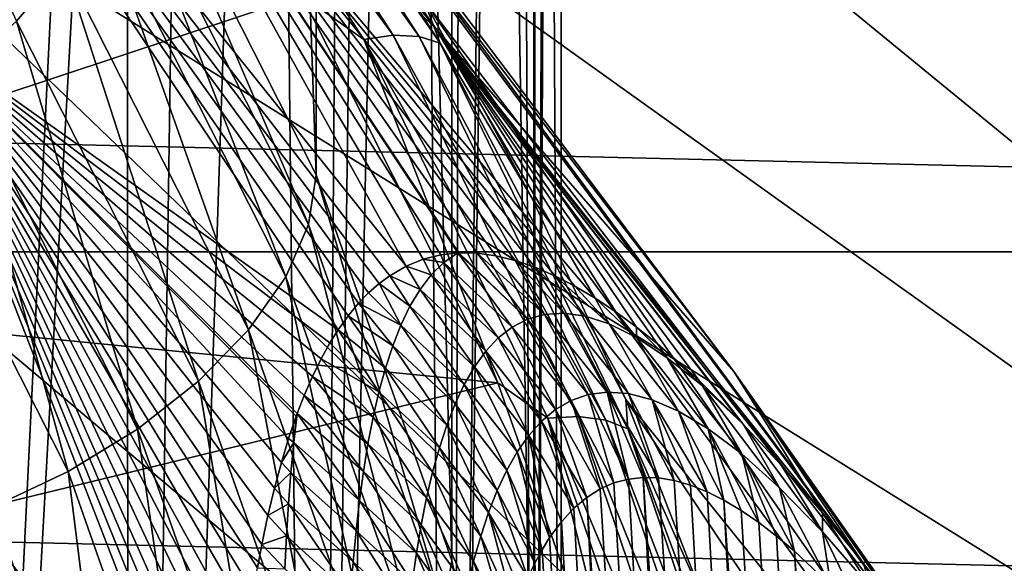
# Model space of a CAD drawing. Header units: metres. Extents: x -109 to 109, y -315 to 32.
# Tile 345 of 384: x 89.64 to 93.02, y -14.22 to -12.35. Entities that reach past the tile are written whole.
import ezdxf

# ---------------------------------------------------------------- set-up
doc = ezdxf.new("R2010")
doc.units = ezdxf.units.M
doc.layers.add('solid_K244242000C74_AAA', color=7, linetype='CONTINUOUS')

msp = doc.modelspace()

# ---------------------------------------------------------------- linework, layer by layer
at = {"layer": 'solid_K244242000C74_AAA'}
for points in [[(90.014534, -11.61105, 27.929096), (90.658249, -12.884069, 27.037718), (90.016083, 5.327985, 3.732027)], [(90.658249, -12.884069, 27.037718), (90.659073, 4.058663, 2.836875), (90.016083, 5.327985, 3.732027)], [(90.658249, -12.884069, 27.037718), (91.123917, -14.208123, 26.110605), (90.659073, 4.058663, 2.836875)], [(91.123917, -14.208123, 26.110605), (91.124214, 2.740883, 1.902633), (90.659073, 4.058663, 2.836875)], [(91.123917, -14.208123, 26.110605), (91.405685, -15.566562, 25.159416), (91.124214, 2.740883, 1.902633)], [(91.405685, -15.566562, 25.159416), (91.405716, 1.384174, 0.950722), (91.124214, 2.740883, 1.902633)], [(91.405685, -15.566562, 25.159416), (91.5, -16.942301, 24.196114), (91.405716, 1.384174, 0.950722)], [(91.5, -16.942301, 24.196114), (91.5, 0), (91.405716, 1.384174, 0.950722)], [(91.405685, -18.318039, 23.232811), (91.478989, -1.083042, 0.162993), (91.5, 0)], [(91.5, -16.942301, 24.196114), (91.405685, -18.318039, 23.232811), (91.5, 0)], [(91.405685, -18.318039, 23.232811), (91.416313, -2.157398, 0.322471), (91.478989, -1.083042, 0.162993)], [(91.405685, -18.318039, 23.232811), (91.341476, -2.964699, 0.442014), (91.416313, -2.157398, 0.322471)], [(91.123917, -19.676477, 22.281622), (91.312523, -3.22234, 0.480253), (91.341476, -2.964699, 0.442014)], [(91.405685, -18.318039, 23.232811), (91.123917, -19.676477, 22.281622), (91.341476, -2.964699, 0.442014)], [(91.123917, -19.676477, 22.281622), (91.168518, -4.27393, 0.636306), (91.312523, -3.22234, 0.480253)], [(91.123917, -19.676477, 22.281622), (90.985733, -5.306848, 0.789926), (91.168518, -4.27393, 0.636306)], [(90.658249, -21.000532, 21.354509), (90.855133, -5.92998, 0.883347), (90.985733, -5.306848, 0.789926)], [(91.123917, -19.676477, 22.281622), (90.658249, -21.000532, 21.354509), (90.985733, -5.306848, 0.789926)], [(90.658249, -21.000532, 21.354509), (90.765503, -6.319207, 0.941583), (90.855133, -5.92998, 0.883347)], [(90.658249, -21.000532, 21.354509), (90.509773, -7.304878, 1.088105), (90.765503, -6.319207, 0.941583)], [(103.646935, -13.995176, -78.325066), (91.661263, -7.014377, -73.288864), (91.25927, -7.824909, -73.288864)], [(103.646935, -13.995176, -78.325066), (104.85434, -11.351322, -78.325066), (91.661263, -7.014377, -73.288864)], [(90.014534, -22.273552, 20.463131), (90.22023, -8.262896, 1.230789), (90.509773, -7.304878, 1.088105)], [(90.658249, -21.000532, 21.354509), (90.014534, -22.273552, 20.463131), (90.509773, -7.304878, 1.088105)], [(103.646935, -13.995176, -78.325066), (91.25927, -7.824909, -73.288864), (90.813995, -8.612486, -73.288864)], [(90.014534, -22.273552, 20.463131), (90.010094, -8.882573, 1.32278), (90.22023, -8.262896, 1.230789)], [(102.193687, -16.512283, -78.325066), (90.813995, -8.612486, -73.288864), (90.326729, -9.374799, -73.288864)], [(102.193687, -16.512283, -78.325066), (103.646935, -13.995176, -78.325066), (90.813995, -8.612486, -73.288864)], [(89.200867, -23.479528, 19.618696), (89.899704, -9.187857, 1.368157), (90.010094, -8.882573, 1.32278)], [(90.014534, -22.273552, 20.463131), (89.200867, -23.479528, 19.618696), (90.010094, -8.882573, 1.32278)], [(89.200867, -23.479528, 19.618696), (89.550194, -10.079181, 1.501019), (89.899704, -9.187857, 1.368157)], [(91.068741, -12.381615, 37.657425), (89.108047, -9.782195, 31.500008), (88.524452, -9.216063, 31.896418)], [(89.913719, -11.289711, 38.421982), (91.068741, -12.381615, 37.657425), (88.524452, -9.216063, 31.896418)], [(102.193687, -16.512283, -78.325066), (90.326729, -9.374799, -73.288864), (89.798912, -10.109612, -73.288864)], [(91.068741, -12.381615, 37.657425), (89.651978, -10.374241, 31.085453), (89.108047, -9.782195, 31.500008)], [(100.507744, -18.879858, -78.325066), (89.798912, -10.109612, -73.288864), (89.232086, -10.814772, -73.288864)], [(100.507744, -18.879858, -78.325066), (102.193687, -16.512283, -78.325066), (89.798912, -10.109612, -73.288864)], [(90.967422, -13.197268, 43.175774), (89.913719, -11.289711, 38.421982), (88.637215, -10.292687, 39.120106)], [(90.910957, -13.230205, 43.573414), (90.967422, -13.197268, 43.175774), (88.637215, -10.292687, 39.120106)], [(90.87429, -13.257253, 43.847729), (90.910957, -13.230205, 43.573414), (88.637215, -10.292687, 39.120106)], [(90.838608, -13.288747, 44.129807), (90.87429, -13.257253, 43.847729), (88.637215, -10.292687, 39.120106)], [(90.80407, -13.324953, 44.419926), (90.838608, -13.288747, 44.129807), (88.637215, -10.292687, 39.120106)], [(90.76841, -13.368067, 44.735363), (90.80407, -13.324953, 44.419926), (88.637215, -10.292687, 39.120106)], [(90.733734, -13.41629, 45.059547), (90.76841, -13.368067, 44.735363), (88.637215, -10.292687, 39.120106)], [(89.243362, -12.356559, 45.812031), (90.733734, -13.41629, 45.059547), (88.637215, -10.292687, 39.120106)], [(92.091827, -13.558511, 36.833351), (90.154518, -10.990338, 30.654057), (89.651978, -10.374241, 31.085453)], [(91.068741, -12.381615, 37.657425), (92.091827, -13.558511, 36.833351), (89.651978, -10.374241, 31.085453)], [(100.507744, -18.879858, -78.325066), (89.232086, -10.814772, -73.288864), (88.627914, -11.488209, -73.288864)], [(89.62928, -12.355635, 28.669012), (89.793114, -12.163731, 28.532505), (88.992775, -10.977512, 29.363104)], [(92.973717, -14.809742, 35.95723), (90.614105, -11.628549, 30.207176), (90.154518, -10.990338, 30.654057)], [(92.091827, -13.558511, 36.833351), (92.973717, -14.809742, 35.95723), (90.154518, -10.990338, 30.654057)], [(90.116592, -11.158961, 30.220411), (90.922569, -12.404268, 29.348438), (90.021194, -11.182155, 30.153465)], [(90.021194, -11.182155, 30.153465), (90.821526, -12.418737, 29.2876), (90.609039, -12.268206, 29.375799)], [(90.922569, -12.404268, 29.348438), (90.821526, -12.418737, 29.2876), (90.021194, -11.182155, 30.153465)], [(90.200897, -11.155632, 30.30409), (91.011864, -12.408648, 29.42672), (90.116592, -11.158961, 30.220411)], [(91.011864, -12.408648, 29.42672), (90.922569, -12.404268, 29.348438), (90.116592, -11.158961, 30.220411)], [(91.084366, -12.43163, 29.518021), (91.011864, -12.408648, 29.42672), (90.200897, -11.155632, 30.30409)], [(90.269341, -11.172354, 30.399776), (91.084366, -12.43163, 29.518021), (90.200897, -11.155632, 30.30409)], [(90.269341, -11.172354, 30.399776), (91.029282, -12.286864, 29.74622), (91.084366, -12.43163, 29.518021)], [(91.616226, -13.307323, 40.052929), (91.068741, -12.381615, 37.657425), (89.913719, -11.289711, 38.421982)], [(91.546333, -13.265813, 40.300259), (91.616226, -13.307323, 40.052929), (89.913719, -11.289711, 38.421982)], [(91.47728, -13.230214, 40.561226), (91.546333, -13.265813, 40.300259), (89.913719, -11.289711, 38.421982)], [(91.408829, -13.200434, 40.835842), (91.47728, -13.230214, 40.561226), (89.913719, -11.289711, 38.421982)], [(91.341698, -13.177549, 41.124969), (91.408829, -13.200434, 40.835842), (89.913719, -11.289711, 38.421982)], [(91.275726, -13.161558, 41.428616), (91.341698, -13.177549, 41.124969), (89.913719, -11.289711, 38.421982)], [(91.210815, -13.152525, 41.746868), (91.275726, -13.161558, 41.428616), (89.913719, -11.289711, 38.421982)], [(91.147621, -13.151483, 42.080624), (91.210815, -13.152525, 41.746868), (89.913719, -11.289711, 38.421982)], [(91.145287, -13.151605, 42.093445), (91.147621, -13.151483, 42.080624), (89.913719, -11.289711, 38.421982)], [(91.085892, -13.158313, 42.429737), (91.145287, -13.151605, 42.093445), (89.913719, -11.289711, 38.421982)], [(91.02562, -13.173239, 42.79446), (91.085892, -13.158313, 42.429737), (89.913719, -11.289711, 38.421982)], [(90.967422, -13.197268, 43.175774), (91.02562, -13.173239, 42.79446), (89.913719, -11.289711, 38.421982)], [(98.604385, -21.076456, -78.325066), (88.627914, -11.488209, -73.288864), (87.988174, -12.127951, -73.288864)], [(98.604385, -21.076456, -78.325066), (100.507744, -18.879858, -78.325066), (88.627914, -11.488209, -73.288864)], [(89.989525, -11.783543, 28.154444), (90.63205, -13.054207, 27.264715), (90.014534, -11.61105, 27.929096)], [(90.63205, -13.054207, 27.264715), (90.658249, -12.884069, 27.037718), (90.014534, -11.61105, 27.929096)], [(92.973717, -14.809742, 35.95723), (91.029282, -12.286864, 29.74622), (90.614105, -11.628549, 30.207176)], [(47.117771, -11.762788, -83.82), (105.882225, -11.762788, -83.82), (105.289085, -13.147866, -83.82)], [(47.117771, -11.762788, -83.82), (105.289085, -13.147866, -83.82), (47.710915, -13.147866, -83.82)], [(89.914757, -11.970553, 28.358751), (90.553726, -13.234176, 27.473953), (89.989525, -11.783543, 28.154444)], [(90.553726, -13.234176, 27.473953), (90.63205, -13.054207, 27.264715), (89.989525, -11.783543, 28.154444)], [(89.793114, -12.163731, 28.532505), (90.426285, -13.415894, 27.655731), (89.914757, -11.970553, 28.358751)], [(90.426285, -13.415894, 27.655731), (90.553726, -13.234176, 27.473953), (89.914757, -11.970553, 28.358751)], [(96.500847, -23.082178, -78.325066), (87.988174, -12.127951, -73.288864), (87.314735, -12.73212, -73.288864)], [(96.500847, -23.082178, -78.325066), (98.604385, -21.076456, -78.325066), (87.988174, -12.127951, -73.288864)], [(89.62928, -12.355635, 28.669012), (90.254646, -13.592364, 27.803045), (89.793114, -12.163731, 28.532505)], [(90.254646, -13.592364, 27.803045), (90.426285, -13.415894, 27.655731), (89.793114, -12.163731, 28.532505)], [(90.609039, -12.268206, 29.375799), (87.670311, -13.242665, 28.693476), (86.943535, -12.211507, 29.415501)], [(90.609039, -12.268206, 29.375799), (91.281967, -13.598025, 28.444649), (87.670311, -13.242665, 28.693476)], [(90.821526, -12.418737, 29.2876), (91.281967, -13.598025, 28.444649), (90.609039, -12.268206, 29.375799)], [(93.706413, -16.123974, 35.036995), (91.398743, -12.963213, 29.272635), (91.029282, -12.286864, 29.74622)], [(91.084366, -12.43163, 29.518021), (91.029282, -12.286864, 29.74622), (91.398743, -12.963213, 29.272635)], [(92.973717, -14.809742, 35.95723), (93.706413, -16.123974, 35.036995), (91.029282, -12.286864, 29.74622)], [(89.0224, -14.413562, 52.635078), (90.35041, -15.210604, 52.060749), (89.243362, -12.356559, 45.812031)], [(90.705734, -13.460702, 45.336918), (90.733734, -13.41629, 45.059547), (89.243362, -12.356559, 45.812031)], [(90.675186, -13.515935, 45.659157), (90.705734, -13.460702, 45.336918), (89.243362, -12.356559, 45.812031)], [(90.645744, -13.576314, 45.98978), (90.675186, -13.515935, 45.659157), (89.243362, -12.356559, 45.812031)], [(90.617226, -13.641694, 46.328556), (90.645744, -13.576314, 45.98978), (89.243362, -12.356559, 45.812031)], [(90.593285, -13.703015, 46.630676), (90.617226, -13.641694, 46.328556), (89.243362, -12.356559, 45.812031)], [(90.589821, -13.71244, 46.675903), (90.593285, -13.703015, 46.630676), (89.243362, -12.356559, 45.812031)], [(90.563698, -13.78892, 47.032246), (90.589821, -13.71244, 46.675903), (89.243362, -12.356559, 45.812031)], [(90.538948, -13.871358, 47.397781), (90.563698, -13.78892, 47.032246), (89.243362, -12.356559, 45.812031)], [(90.515228, -13.959403, 47.771942), (90.538948, -13.871358, 47.397781), (89.243362, -12.356559, 45.812031)], [(90.492661, -14.05337, 48.155094), (90.515228, -13.959403, 47.771942), (89.243362, -12.356559, 45.812031)], [(90.471428, -14.153676, 48.547749), (90.492661, -14.05337, 48.155094), (89.243362, -12.356559, 45.812031)], [(90.456482, -14.233322, 48.848778), (90.471428, -14.153676, 48.547749), (89.243362, -12.356559, 45.812031)], [(90.442314, -14.31671, 49.155273), (90.456482, -14.233322, 48.848778), (89.243362, -12.356559, 45.812031)], [(90.428757, -14.403657, 49.4669), (90.442314, -14.31671, 49.155273), (89.243362, -12.356559, 45.812031)], [(90.415894, -14.494364, 49.783924), (90.428757, -14.403657, 49.4669), (89.243362, -12.356559, 45.812031)], [(90.403801, -14.589038, 50.106606), (90.415894, -14.494364, 49.783924), (89.243362, -12.356559, 45.812031)], [(90.392548, -14.687892, 50.435215), (90.403801, -14.589038, 50.106606), (89.243362, -12.356559, 45.812031)], [(90.382217, -14.791138, 50.770012), (90.392548, -14.687892, 50.435215), (89.243362, -12.356559, 45.812031)], [(90.372665, -14.898615, 51.110649), (90.382217, -14.791138, 50.770012), (89.243362, -12.356559, 45.812031)], [(90.364624, -14.999026, 51.422508), (90.372665, -14.898615, 51.110649), (89.243362, -12.356559, 45.812031)], [(90.357185, -15.102962, 51.739132), (90.364624, -14.999026, 51.422508), (89.243362, -12.356559, 45.812031)], [(90.35041, -15.210604, 52.060749), (90.357185, -15.102962, 51.739132), (89.243362, -12.356559, 45.812031)], [(89.42955, -12.538876, 28.76302), (90.045403, -13.756792, 27.910225), (89.62928, -12.355635, 28.669012)], [(90.045403, -13.756792, 27.910225), (90.254646, -13.592364, 27.803045), (89.62928, -12.355635, 28.669012)], [(90.922569, -12.404268, 29.348438), (91.559456, -13.713657, 28.431595), (90.821526, -12.418737, 29.2876)], [(91.652695, -13.726145, 28.504198), (91.559456, -13.713657, 28.431595), (90.922569, -12.404268, 29.348438)], [(91.011864, -12.408648, 29.42672), (91.652695, -13.726145, 28.504198), (90.922569, -12.404268, 29.348438)], [(92.396332, -14.044605, 38.135277), (92.091827, -13.558511, 36.833351), (91.068741, -12.381615, 37.657425)], [(92.255424, -13.881513, 38.389347), (92.396332, -14.044605, 38.135277), (91.068741, -12.381615, 37.657425)], [(92.124046, -13.739792, 38.658611), (92.255424, -13.881513, 38.389347), (91.068741, -12.381615, 37.657425)], [(92.114128, -13.729519, 38.680191), (92.124046, -13.739792, 38.658611), (91.068741, -12.381615, 37.657425)], [(91.971924, -13.589337, 39.011631), (92.114128, -13.729519, 38.680191), (91.068741, -12.381615, 37.657425)], [(91.829086, -13.463258, 39.390366), (91.971924, -13.589337, 39.011631), (91.068741, -12.381615, 37.657425)], [(91.757835, -13.40651, 39.598225), (91.829086, -13.463258, 39.390366), (91.068741, -12.381615, 37.657425)], [(91.686989, -13.354603, 39.81916), (91.757835, -13.40651, 39.598225), (91.068741, -12.381615, 37.657425)], [(91.616226, -13.307323, 40.052929), (91.686989, -13.354603, 39.81916), (91.068741, -12.381615, 37.657425)], [(90.821526, -12.418737, 29.2876), (91.453949, -13.718953, 28.37718), (91.281967, -13.598025, 28.444649)], [(91.559456, -13.713657, 28.431595), (91.453949, -13.718953, 28.37718), (90.821526, -12.418737, 29.2876)], [(91.728401, -13.755709, 28.590891), (91.652695, -13.726145, 28.504198), (91.011864, -12.408648, 29.42672)], [(91.084366, -12.43163, 29.518021), (91.728401, -13.755709, 28.590891), (91.011864, -12.408648, 29.42672)], [(91.084366, -12.43163, 29.518021), (91.398743, -12.963213, 29.272635), (91.721329, -13.655467, 28.787914)], [(91.084366, -12.43163, 29.518021), (91.721329, -13.655467, 28.787914), (91.728401, -13.755709, 28.590891)], [(89.20163, -12.706398, 28.810905), (89.806633, -13.902845, 27.973143), (89.42955, -12.538876, 28.76302)], [(89.806633, -13.902845, 27.973143), (90.045403, -13.756792, 27.910225), (89.42955, -12.538876, 28.76302)], [(89.547508, -14.024901, 27.989376), (89.806633, -13.902845, 27.973143), (89.20163, -12.706398, 28.810905)], [(96.500847, -23.082178, -78.325066), (87.314735, -12.73212, -73.288864), (86.609573, -13.298944, -73.288864)], [(90.63205, -13.054207, 27.264715), (91.096855, -14.375811, 26.339317), (90.658249, -12.884069, 27.037718)], [(91.096855, -14.375811, 26.339317), (91.123917, -14.208123, 26.110605), (90.658249, -12.884069, 27.037718)], [(93.706413, -16.123974, 35.036995), (91.721329, -13.655467, 28.787914), (91.398743, -12.963213, 29.272635)], [(90.553726, -13.234176, 27.473953), (91.015953, -14.548454, 26.553686), (90.63205, -13.054207, 27.264715)], [(91.015953, -14.548454, 26.553686), (91.096855, -14.375811, 26.339317), (90.63205, -13.054207, 27.264715)], [(47.710915, -13.147866, -83.82), (105.289085, -13.147866, -83.82), (104.631042, -14.502484, -83.82)], [(47.710915, -13.147866, -83.82), (104.631042, -14.502484, -83.82), (48.368961, -14.502484, -83.82)], [(91.05368, -13.226835, 42.910183), (91.02562, -13.173239, 42.79446), (90.967422, -13.197268, 43.175774)], [(91.096931, -13.184635, 42.502941), (91.085892, -13.158313, 42.429737), (91.02562, -13.173239, 42.79446)], [(91.05368, -13.226835, 42.910183), (91.096931, -13.184635, 42.502941), (91.02562, -13.173239, 42.79446)], [(91.096931, -13.184635, 42.502941), (91.145287, -13.151605, 42.093445), (91.085892, -13.158313, 42.429737)], [(91.331017, -13.406776, 42.235455), (91.145287, -13.151605, 42.093445), (91.096931, -13.184635, 42.502941)], [(91.383781, -13.379333, 41.83606), (91.147621, -13.151483, 42.080624), (91.145287, -13.151605, 42.093445)], [(91.331017, -13.406776, 42.235455), (91.383781, -13.379333, 41.83606), (91.145287, -13.151605, 42.093445)], [(91.383781, -13.379333, 41.83606), (91.210815, -13.152525, 41.746868), (91.147621, -13.151483, 42.080624)], [(91.442543, -13.362858, 41.435745), (91.275726, -13.161558, 41.428616), (91.210815, -13.152525, 41.746868)], [(91.383781, -13.379333, 41.83606), (91.442543, -13.362858, 41.435745), (91.210815, -13.152525, 41.746868)], [(91.442543, -13.362858, 41.435745), (91.341698, -13.177549, 41.124969), (91.275726, -13.161558, 41.428616)], [(91.508118, -13.358747, 41.034691), (91.408829, -13.200434, 40.835842), (91.341698, -13.177549, 41.124969)], [(91.442543, -13.362858, 41.435745), (91.508118, -13.358747, 41.034691), (91.341698, -13.177549, 41.124969)], [(91.014931, -13.277314, 43.315552), (90.967422, -13.197268, 43.175774), (90.910957, -13.230205, 43.573414)], [(91.014931, -13.277314, 43.315552), (91.05368, -13.226835, 42.910183), (90.967422, -13.197268, 43.175774)], [(91.283493, -13.443837, 42.633793), (91.096931, -13.184635, 42.502941), (91.05368, -13.226835, 42.910183)], [(91.283493, -13.443837, 42.633793), (91.331017, -13.406776, 42.235455), (91.096931, -13.184635, 42.502941)], [(91.581566, -13.368916, 40.63327), (91.47728, -13.230214, 40.561226), (91.408829, -13.200434, 40.835842)], [(91.508118, -13.358747, 41.034691), (91.581566, -13.368916, 40.63327), (91.408829, -13.200434, 40.835842)], [(91.281967, -13.598025, 28.444649), (88.246117, -14.336112, 27.927835), (87.670311, -13.242665, 28.693476)], [(90.426285, -13.415894, 27.655731), (90.884323, -14.718255, 26.743807), (90.553726, -13.234176, 27.473953)], [(90.884323, -14.718255, 26.743807), (91.015953, -14.548454, 26.553686), (90.553726, -13.234176, 27.473953)], [(90.980171, -13.33523, 43.719124), (90.910957, -13.230205, 43.573414), (90.87429, -13.257253, 43.847729)], [(90.980171, -13.33523, 43.719124), (91.014931, -13.277314, 43.315552), (90.910957, -13.230205, 43.573414)], [(91.240631, -13.489513, 43.030991), (91.05368, -13.226835, 42.910183), (91.014931, -13.277314, 43.315552)], [(91.240631, -13.489513, 43.030991), (91.283493, -13.443837, 42.633793), (91.05368, -13.226835, 42.910183)], [(91.664215, -13.39578, 40.232075), (91.546333, -13.265813, 40.300259), (91.47728, -13.230214, 40.561226)], [(91.581566, -13.368916, 40.63327), (91.664215, -13.39578, 40.232075), (91.47728, -13.230214, 40.561226)], [(90.94899, -13.399869, 44.120979), (90.87429, -13.257253, 43.847729), (90.838608, -13.288747, 44.129807)], [(90.94899, -13.399869, 44.120979), (90.980171, -13.33523, 43.719124), (90.87429, -13.257253, 43.847729)], [(91.201958, -13.543007, 43.427032), (91.014931, -13.277314, 43.315552), (90.980171, -13.33523, 43.719124)], [(91.201958, -13.543007, 43.427032), (91.240631, -13.489513, 43.030991), (91.014931, -13.277314, 43.315552)], [(91.664215, -13.39578, 40.232075), (91.616226, -13.307323, 40.052929), (91.546333, -13.265813, 40.300259)], [(94.216187, -24.878862, -78.325066), (86.609573, -13.298944, -73.288864), (85.874756, -13.826761, -73.288864)], [(94.216187, -24.878862, -78.325066), (96.500847, -23.082178, -78.325066), (86.609573, -13.298944, -73.288864)], [(90.94899, -13.399869, 44.120979), (90.838608, -13.288747, 44.129807), (90.80407, -13.324953, 44.419926)], [(91.757576, -13.44205, 39.831924), (91.686989, -13.354603, 39.81916), (91.616226, -13.307323, 40.052929)], [(91.664215, -13.39578, 40.232075), (91.757576, -13.44205, 39.831924), (91.616226, -13.307323, 40.052929)], [(90.921059, -13.47072, 44.521187), (90.80407, -13.324953, 44.419926), (90.76841, -13.368067, 44.735363)], [(90.921059, -13.47072, 44.521187), (90.94899, -13.399869, 44.120979), (90.80407, -13.324953, 44.419926)], [(91.16703, -13.603532, 43.821892), (90.980171, -13.33523, 43.719124), (90.94899, -13.399869, 44.120979)], [(91.16703, -13.603532, 43.821892), (91.201958, -13.543007, 43.427032), (90.980171, -13.33523, 43.719124)], [(90.89608, -13.547289, 44.919815), (90.76841, -13.368067, 44.735363), (90.733734, -13.41629, 45.059547)], [(90.89608, -13.547289, 44.919815), (90.921059, -13.47072, 44.521187), (90.76841, -13.368067, 44.735363)], [(91.533546, -13.658622, 41.9356), (91.383781, -13.379333, 41.83606), (91.331017, -13.406776, 42.235455)], [(91.592461, -13.638263, 41.54211), (91.442543, -13.362858, 41.435745), (91.383781, -13.379333, 41.83606)], [(91.533546, -13.658622, 41.9356), (91.592461, -13.638263, 41.54211), (91.383781, -13.379333, 41.83606)], [(91.657768, -13.629835, 41.149136), (91.508118, -13.358747, 41.034691), (91.442543, -13.362858, 41.435745)], [(91.592461, -13.638263, 41.54211), (91.657768, -13.629835, 41.149136), (91.442543, -13.362858, 41.435745)], [(91.73037, -13.635016, 40.757256), (91.581566, -13.368916, 40.63327), (91.508118, -13.358747, 41.034691)], [(91.657768, -13.629835, 41.149136), (91.73037, -13.635016, 40.757256), (91.508118, -13.358747, 41.034691)], [(91.811394, -13.656025, 40.367371), (91.664215, -13.39578, 40.232075), (91.581566, -13.368916, 40.63327)], [(91.73037, -13.635016, 40.757256), (91.811394, -13.656025, 40.367371), (91.581566, -13.368916, 40.63327)], [(91.757576, -13.44205, 39.831924), (91.757835, -13.40651, 39.598225), (91.686989, -13.354603, 39.81916)], [(90.254646, -13.592364, 27.803045), (90.707039, -14.878675, 26.902361), (90.426285, -13.415894, 27.655731)], [(90.707039, -14.878675, 26.902361), (90.884323, -14.718255, 26.743807), (90.426285, -13.415894, 27.655731)], [(90.873764, -13.629103, 45.316936), (90.733734, -13.41629, 45.059547), (90.705734, -13.460702, 45.336918)], [(90.873764, -13.629103, 45.316936), (90.89608, -13.547289, 44.919815), (90.733734, -13.41629, 45.059547)], [(91.135483, -13.670478, 44.215565), (90.94899, -13.399869, 44.120979), (90.921059, -13.47072, 44.521187)], [(91.135483, -13.670478, 44.215565), (91.16703, -13.603532, 43.821892), (90.94899, -13.399869, 44.120979)], [(91.480316, -13.689582, 42.329243), (91.331017, -13.406776, 42.235455), (91.283493, -13.443837, 42.633793)], [(91.480316, -13.689582, 42.329243), (91.533546, -13.658622, 41.9356), (91.331017, -13.406776, 42.235455)], [(91.902084, -13.695259, 39.980572), (91.757576, -13.44205, 39.831924), (91.664215, -13.39578, 40.232075)], [(91.811394, -13.656025, 40.367371), (91.902084, -13.695259, 39.980572), (91.664215, -13.39578, 40.232075)], [(91.757576, -13.44205, 39.831924), (91.863678, -13.511642, 39.434555), (91.757835, -13.40651, 39.598225)], [(91.863678, -13.511642, 39.434555), (91.829086, -13.463258, 39.390366), (91.757835, -13.40651, 39.598225)], [(91.432083, -13.729879, 42.72271), (91.283493, -13.443837, 42.633793), (91.240631, -13.489513, 43.030991)], [(91.432083, -13.729879, 42.72271), (91.480316, -13.689582, 42.329243), (91.283493, -13.443837, 42.633793)], [(92.004066, -13.756078, 39.598888), (91.863678, -13.511642, 39.434555), (91.757576, -13.44205, 39.831924)], [(91.902084, -13.695259, 39.980572), (92.004066, -13.756078, 39.598888), (91.757576, -13.44205, 39.831924)], [(90.873764, -13.629103, 45.316936), (90.705734, -13.460702, 45.336918), (90.675186, -13.515935, 45.659157)], [(91.107025, -13.743367, 44.608067), (90.921059, -13.47072, 44.521187), (90.89608, -13.547289, 44.919815)], [(91.107025, -13.743367, 44.608067), (91.135483, -13.670478, 44.215565), (90.921059, -13.47072, 44.521187)], [(91.984795, -13.608854, 39.042198), (91.971924, -13.589337, 39.011631), (91.829086, -13.463258, 39.390366)], [(91.863678, -13.511642, 39.434555), (91.984795, -13.608854, 39.042198), (91.829086, -13.463258, 39.390366)], [(90.853905, -13.715822, 45.712608), (90.675186, -13.515935, 45.659157), (90.645744, -13.576314, 45.98978)], [(90.853905, -13.715822, 45.712608), (90.873764, -13.629103, 45.316936), (90.675186, -13.515935, 45.659157)], [(91.388344, -13.778614, 43.115814), (91.240631, -13.489513, 43.030991), (91.201958, -13.543007, 43.427032)], [(91.388344, -13.778614, 43.115814), (91.432083, -13.729879, 42.72271), (91.240631, -13.489513, 43.030991)], [(92.119148, -13.842245, 39.224861), (91.984795, -13.608854, 39.042198), (91.863678, -13.511642, 39.434555)], [(92.004066, -13.756078, 39.598888), (92.119148, -13.842245, 39.224861), (91.863678, -13.511642, 39.434555)], [(91.081375, -13.821725, 44.999416), (90.89608, -13.547289, 44.919815), (90.873764, -13.629103, 45.316936)], [(91.081375, -13.821725, 44.999416), (91.107025, -13.743367, 44.608067), (90.89608, -13.547289, 44.919815)], [(91.348663, -13.835, 43.508423), (91.201958, -13.543007, 43.427032), (91.16703, -13.603532, 43.821892)], [(91.348663, -13.835, 43.508423), (91.388344, -13.778614, 43.115814), (91.201958, -13.543007, 43.427032)], [(90.836311, -13.807145, 46.106884), (90.645744, -13.576314, 45.98978), (90.617226, -13.641694, 46.328556)], [(90.836311, -13.807145, 46.106884), (90.853905, -13.715822, 45.712608), (90.645744, -13.576314, 45.98978)], [(93.278496, -15.271645, 37.182846), (92.973717, -14.809742, 35.95723), (92.091827, -13.558511, 36.833351)], [(93.121689, -15.031337, 37.283321), (93.278496, -15.271645, 37.182846), (92.091827, -13.558511, 36.833351)], [(92.970436, -14.807808, 37.40609), (93.121689, -15.031337, 37.283321), (92.091827, -13.558511, 36.833351)], [(92.823448, -14.598891, 37.5508), (92.970436, -14.807808, 37.40609), (92.091827, -13.558511, 36.833351)], [(92.679352, -14.402649, 37.719387), (92.823448, -14.598891, 37.5508), (92.091827, -13.558511, 36.833351)], [(92.537292, -14.218161, 37.91362), (92.679352, -14.402649, 37.719387), (92.091827, -13.558511, 36.833351)], [(92.396332, -14.044605, 38.135277), (92.537292, -14.218161, 37.91362), (92.091827, -13.558511, 36.833351)], [(91.281967, -13.598025, 28.444649), (91.76889, -14.981524, 27.475914), (88.246117, -14.336112, 27.927835)], [(90.045403, -13.756792, 27.910225), (90.490921, -15.023535, 27.023243), (90.254646, -13.592364, 27.803045)], [(90.490921, -15.023535, 27.023243), (90.707039, -14.878675, 26.902361), (90.254646, -13.592364, 27.803045)], [(91.312614, -13.898282, 43.90041), (91.16703, -13.603532, 43.821892), (91.135483, -13.670478, 44.215565)], [(91.312614, -13.898282, 43.90041), (91.348663, -13.835, 43.508423), (91.16703, -13.603532, 43.821892)], [(91.453949, -13.718953, 28.37718), (91.76889, -14.981524, 27.475914), (91.281967, -13.598025, 28.444649)], [(91.984795, -13.608854, 39.042198), (92.114128, -13.729519, 38.680191), (91.971924, -13.589337, 39.011631)], [(91.984795, -13.608854, 39.042198), (92.124046, -13.739792, 38.658611), (92.114128, -13.729519, 38.680191)], [(92.249268, -13.958273, 38.862854), (92.124046, -13.739792, 38.658611), (91.984795, -13.608854, 39.042198)], [(92.119148, -13.842245, 39.224861), (92.249268, -13.958273, 38.862854), (91.984795, -13.608854, 39.042198)], [(90.820793, -13.902769, 46.499813), (90.617226, -13.641694, 46.328556), (90.593285, -13.703015, 46.630676)], [(90.820793, -13.902769, 46.499813), (90.836311, -13.807145, 46.106884), (90.617226, -13.641694, 46.328556)], [(91.058289, -13.905125, 45.389622), (90.873764, -13.629103, 45.316936), (90.853905, -13.715822, 45.712608)], [(91.058289, -13.905125, 45.389622), (91.081375, -13.821725, 44.999416), (90.873764, -13.629103, 45.316936)], [(91.533546, -13.658622, 41.9356), (91.68071, -13.941482, 41.739819), (91.592461, -13.638263, 41.54211)], [(91.592461, -13.638263, 41.54211), (91.730103, -13.928369, 41.437508), (91.657768, -13.629835, 41.149136)], [(91.592461, -13.638263, 41.54211), (91.68071, -13.941482, 41.739819), (91.730103, -13.928369, 41.437508)], [(91.657768, -13.629835, 41.149136), (91.730103, -13.928369, 41.437508), (91.781136, -13.922969, 41.149117)], [(91.657768, -13.629835, 41.149136), (91.781136, -13.922969, 41.149117), (91.83371, -13.924723, 40.874012)], [(91.657768, -13.629835, 41.149136), (91.83371, -13.924723, 40.874012), (91.73037, -13.635016, 40.757256)], [(94.283287, -17.489307, 34.080978), (91.996025, -14.361449, 28.293579), (91.721329, -13.655467, 28.787914)], [(91.728401, -13.755709, 28.590891), (91.721329, -13.655467, 28.787914), (91.996025, -14.361449, 28.293579)], [(93.706413, -16.123974, 35.036995), (94.283287, -17.489307, 34.080978), (91.721329, -13.655467, 28.787914)], [(91.73037, -13.635016, 40.757256), (91.83371, -13.924723, 40.874012), (91.887817, -13.933835, 40.612392)], [(91.73037, -13.635016, 40.757256), (91.887817, -13.933835, 40.612392), (91.811394, -13.656025, 40.367371)], [(91.279892, -13.967907, 44.291706), (91.135483, -13.670478, 44.215565), (91.107025, -13.743367, 44.608067)], [(91.279892, -13.967907, 44.291706), (91.312614, -13.898282, 43.90041), (91.135483, -13.670478, 44.215565)], [(91.480316, -13.689582, 42.329243), (91.633003, -13.962463, 42.056168), (91.533546, -13.658622, 41.9356)], [(91.533546, -13.658622, 41.9356), (91.633003, -13.962463, 42.056168), (91.68071, -13.941482, 41.739819)], [(91.811394, -13.656025, 40.367371), (91.887817, -13.933835, 40.612392), (91.943336, -13.94976, 40.363857)], [(91.811394, -13.656025, 40.367371), (91.943336, -13.94976, 40.363857), (92.000175, -13.972268, 40.128201)], [(91.811394, -13.656025, 40.367371), (92.000175, -13.972268, 40.128201), (91.902084, -13.695259, 39.980572)], [(90.581566, -13.802747, 47.024918), (90.589821, -13.71244, 46.675903), (90.563698, -13.78892, 47.032246)], [(90.581566, -13.802747, 47.024918), (90.593285, -13.703015, 46.630676), (90.589821, -13.71244, 46.675903)], [(90.807182, -14.002419, 46.891445), (90.593285, -13.703015, 46.630676), (90.581566, -13.802747, 47.024918)], [(90.807182, -14.002419, 46.891445), (90.820793, -13.902769, 46.499813), (90.593285, -13.703015, 46.630676)], [(91.037575, -13.99326, 45.778709), (90.853905, -13.715822, 45.712608), (90.836311, -13.807145, 46.106884)], [(91.037575, -13.99326, 45.778709), (91.058289, -13.905125, 45.389622), (90.853905, -13.715822, 45.712608)], [(91.432083, -13.729879, 42.72271), (91.587013, -13.991362, 42.386646), (91.480316, -13.689582, 42.329243)], [(91.559456, -13.713657, 28.431595), (92.019791, -15.071777, 27.480629), (91.453949, -13.718953, 28.37718)], [(91.453949, -13.718953, 28.37718), (91.911057, -15.067558, 27.432877), (91.76889, -14.981524, 27.475914)], [(92.019791, -15.071777, 27.480629), (91.911057, -15.067558, 27.432877), (91.453949, -13.718953, 28.37718)], [(91.480316, -13.689582, 42.329243), (91.587013, -13.991362, 42.386646), (91.633003, -13.962463, 42.056168)], [(92.115875, -15.092673, 27.547344), (92.019791, -15.071777, 27.480629), (91.559456, -13.713657, 28.431595)], [(91.652695, -13.726145, 28.504198), (92.115875, -15.092673, 27.547344), (91.559456, -13.713657, 28.431595)], [(91.902084, -13.695259, 39.980572), (92.000175, -13.972268, 40.128201), (92.058304, -14.001387, 39.905472)], [(91.902084, -13.695259, 39.980572), (92.058304, -14.001387, 39.905472), (92.004066, -13.756078, 39.598888)], [(89.806633, -13.902845, 27.973143), (90.244286, -15.147258, 27.101795), (90.045403, -13.756792, 27.910225)], [(90.244286, -15.147258, 27.101795), (90.490921, -15.023535, 27.023243), (90.045403, -13.756792, 27.910225)], [(91.250206, -14.043398, 44.682266), (91.107025, -13.743367, 44.608067), (91.081375, -13.821725, 44.999416)], [(91.250206, -14.043398, 44.682266), (91.279892, -13.967907, 44.291706), (91.107025, -13.743367, 44.608067)], [(91.388344, -13.778614, 43.115814), (91.542824, -14.02886, 42.732105), (91.432083, -13.729879, 42.72271)], [(91.432083, -13.729879, 42.72271), (91.542824, -14.02886, 42.732105), (91.587013, -13.991362, 42.386646)], [(92.193893, -15.129065, 27.629257), (92.115875, -15.092673, 27.547344), (91.652695, -13.726145, 28.504198)], [(91.728401, -13.755709, 28.590891), (92.193893, -15.129065, 27.629257), (91.652695, -13.726145, 28.504198)], [(91.728401, -13.755709, 28.590891), (91.996025, -14.361449, 28.293579), (92.221962, -15.078937, 27.791189)], [(91.728401, -13.755709, 28.590891), (92.221962, -15.078937, 27.791189), (92.193893, -15.129065, 27.629257)], [(92.004066, -13.756078, 39.598888), (92.058304, -14.001387, 39.905472), (92.117516, -14.036415, 39.695213)], [(92.004066, -13.756078, 39.598888), (92.117516, -14.036415, 39.695213), (92.177856, -14.077611, 39.497437)], [(92.004066, -13.756078, 39.598888), (92.177856, -14.077611, 39.497437), (92.119148, -13.842245, 39.224861)], [(92.396431, -14.109209, 38.518883), (92.255424, -13.881513, 38.389347), (92.124046, -13.739792, 38.658611)], [(92.249268, -13.958273, 38.862854), (92.396431, -14.109209, 38.518883), (92.124046, -13.739792, 38.658611)], [(90.581566, -13.802747, 47.024918), (90.563698, -13.78892, 47.032246), (90.538948, -13.871358, 47.397781)], [(91.348663, -13.835, 43.508423), (91.459953, -14.129578, 43.467808), (91.388344, -13.778614, 43.115814)], [(91.388344, -13.778614, 43.115814), (91.459953, -14.129578, 43.467808), (91.50045, -14.074739, 43.092243)], [(91.388344, -13.778614, 43.115814), (91.50045, -14.074739, 43.092243), (91.542824, -14.02886, 42.732105)], [(90.571526, -13.906078, 47.417244), (90.581566, -13.802747, 47.024918), (90.538948, -13.871358, 47.397781)], [(90.795357, -14.105896, 47.281822), (90.581566, -13.802747, 47.024918), (90.571526, -13.906078, 47.417244)], [(90.795357, -14.105896, 47.281822), (90.807182, -14.002419, 46.891445), (90.581566, -13.802747, 47.024918)], [(91.019051, -14.085839, 46.166698), (90.836311, -13.807145, 46.106884), (90.820793, -13.902769, 46.499813)], [(91.019051, -14.085839, 46.166698), (91.037575, -13.99326, 45.778709), (90.836311, -13.807145, 46.106884)], [(91.223282, -14.124283, 45.072048), (91.081375, -13.821725, 44.999416), (91.058289, -13.905125, 45.389622)], [(91.223282, -14.124283, 45.072048), (91.250206, -14.043398, 44.682266), (91.081375, -13.821725, 44.999416)], [(94.216187, -24.878862, -78.325066), (85.874756, -13.826761, -73.288864), (85.112442, -14.314021, -73.288864)], [(91.312614, -13.898282, 43.90041), (91.434036, -14.171419, 43.727139), (91.348663, -13.835, 43.508423)], [(91.348663, -13.835, 43.508423), (91.434036, -14.171419, 43.727139), (91.459953, -14.129578, 43.467808)], [(92.119148, -13.842245, 39.224861), (92.177856, -14.077611, 39.497437), (92.239044, -14.124324, 39.312096)], [(92.119148, -13.842245, 39.224861), (92.239044, -14.124324, 39.312096), (92.300804, -14.175973, 39.139107)], [(92.119148, -13.842245, 39.224861), (92.300804, -14.175973, 39.139107), (92.249268, -13.958273, 38.862854)], [(90.571526, -13.906078, 47.417244), (90.538948, -13.871358, 47.397781), (90.515228, -13.959403, 47.771942)], [(92.396431, -14.109209, 38.518883), (92.396332, -14.044605, 38.135277), (92.255424, -13.881513, 38.389347)], [(89.547508, -14.024901, 27.989376), (89.976646, -15.245081, 27.134998), (89.806633, -13.902845, 27.973143)], [(89.976646, -15.245081, 27.134998), (90.244286, -15.147258, 27.101795), (89.806633, -13.902845, 27.973143)], [(90.563095, -14.013013, 47.808197), (90.571526, -13.906078, 47.417244), (90.515228, -13.959403, 47.771942)], [(90.785194, -14.21301, 47.670982), (90.571526, -13.906078, 47.417244), (90.563095, -14.013013, 47.808197)], [(90.785194, -14.21301, 47.670982), (90.795357, -14.105896, 47.281822), (90.571526, -13.906078, 47.417244)], [(91.002533, -14.182569, 46.553612), (90.820793, -13.902769, 46.499813), (90.807182, -14.002419, 46.891445)], [(91.002533, -14.182569, 46.553612), (91.019051, -14.085839, 46.166698), (90.820793, -13.902769, 46.499813)], [(91.198906, -14.21017, 45.461014), (91.058289, -13.905125, 45.389622), (91.037575, -13.99326, 45.778709)], [(91.198906, -14.21017, 45.461014), (91.223282, -14.124283, 45.072048), (91.058289, -13.905125, 45.389622)], [(91.279892, -13.967907, 44.291706), (91.408974, -14.217245, 43.99332), (91.312614, -13.898282, 43.90041)], [(91.312614, -13.898282, 43.90041), (91.408974, -14.217245, 43.99332), (91.434036, -14.171419, 43.727139)], [(92.734764, -31.987068, 68.05603), (91.781136, -13.922969, 41.149117), (91.730103, -13.928369, 41.437508)], [(93.01638, -32.620876, 67.739128), (91.83371, -13.924723, 40.874012), (91.781136, -13.922969, 41.149117)], [(92.734764, -31.987068, 68.05603), (93.01638, -32.620876, 67.739128), (91.781136, -13.922969, 41.149117)], [(93.01638, -32.620876, 67.739128), (91.887817, -13.933835, 40.612392), (91.83371, -13.924723, 40.874012)], [(90.563095, -14.013013, 47.808197), (90.515228, -13.959403, 47.771942), (90.492661, -14.05337, 48.155094)], [(92.734764, -31.987068, 68.05603), (91.68071, -13.941482, 41.739819), (91.633003, -13.962463, 42.056168)], [(92.734764, -31.987068, 68.05603), (91.730103, -13.928369, 41.437508), (91.68071, -13.941482, 41.739819)], [(93.01638, -32.620876, 67.739128), (91.943336, -13.94976, 40.363857), (91.887817, -13.933835, 40.612392)], [(93.01638, -32.620876, 67.739128), (92.000175, -13.972268, 40.128201), (91.943336, -13.94976, 40.363857)], [(92.249268, -13.958273, 38.862854), (92.300804, -14.175973, 39.139107), (92.42556, -14.293496, 38.829895)], [(92.249268, -13.958273, 38.862854), (92.42556, -14.293496, 38.829895), (92.396431, -14.109209, 38.518883)], [(91.176888, -14.30076, 45.849159), (91.037575, -13.99326, 45.778709), (91.019051, -14.085839, 46.166698)], [(91.176888, -14.30076, 45.849159), (91.198906, -14.21017, 45.461014), (91.037575, -13.99326, 45.778709)], [(91.250206, -14.043398, 44.682266), (91.384796, -14.267316, 44.266678), (91.279892, -13.967907, 44.291706)], [(91.279892, -13.967907, 44.291706), (91.384796, -14.267316, 44.266678), (91.408974, -14.217245, 43.99332)], [(92.481003, -31.324652, 68.355843), (91.587013, -13.991362, 42.386646), (91.542824, -14.02886, 42.732105)], [(92.734764, -31.987068, 68.05603), (91.633003, -13.962463, 42.056168), (91.587013, -13.991362, 42.386646)], [(92.481003, -31.324652, 68.355843), (92.734764, -31.987068, 68.05603), (91.587013, -13.991362, 42.386646)], [(93.01638, -32.620876, 67.739128), (92.058304, -14.001387, 39.905472), (92.000175, -13.972268, 40.128201)], [(89.468201, -14.597421, 27.622787), (89.672417, -15.221212, 27.186005), (89.547508, -14.024901, 27.989376)], [(89.672417, -15.221212, 27.186005), (89.976646, -15.245081, 27.134998), (89.547508, -14.024901, 27.989376)], [(90.556168, -14.123359, 48.197834), (90.563095, -14.013013, 47.808197), (90.492661, -14.05337, 48.155094)], [(90.776566, -14.323569, 48.058964), (90.563095, -14.013013, 47.808197), (90.556168, -14.123359, 48.197834)], [(90.776566, -14.323569, 48.058964), (90.785194, -14.21301, 47.670982), (90.563095, -14.013013, 47.808197)], [(90.987885, -14.283202, 46.939468), (90.807182, -14.002419, 46.891445), (90.795357, -14.105896, 47.281822)], [(90.987885, -14.283202, 46.939468), (91.002533, -14.182569, 46.553612), (90.807182, -14.002419, 46.891445)], [(93.325127, -33.22559, 67.405785), (92.117516, -14.036415, 39.695213), (92.058304, -14.001387, 39.905472)], [(93.01638, -32.620876, 67.739128), (93.325127, -33.22559, 67.405785), (92.058304, -14.001387, 39.905472)], [(90.556168, -14.123359, 48.197834), (90.492661, -14.05337, 48.155094), (90.471428, -14.153676, 48.547749)], [(91.223282, -14.124283, 45.072048), (91.339203, -14.381234, 44.836231), (91.250206, -14.043398, 44.682266)], [(91.250206, -14.043398, 44.682266), (91.339203, -14.381234, 44.836231), (91.361534, -14.32195, 44.547611)], [(91.250206, -14.043398, 44.682266), (91.361534, -14.32195, 44.547611), (91.384796, -14.267316, 44.266678)], [(92.481003, -31.324652, 68.355843), (91.542824, -14.02886, 42.732105), (91.50045, -14.074739, 43.092243)], [(93.325127, -33.22559, 67.405785), (92.177856, -14.077611, 39.497437), (92.117516, -14.036415, 39.695213)], [(92.561699, -14.299183, 38.201641), (92.537292, -14.218161, 37.91362), (92.396332, -14.044605, 38.135277)], [(92.396431, -14.109209, 38.518883), (92.561699, -14.299183, 38.201641), (92.396332, -14.044605, 38.135277)], [(91.157051, -14.395758, 46.236465), (91.019051, -14.085839, 46.166698), (91.002533, -14.182569, 46.553612)], [(91.157051, -14.395758, 46.236465), (91.176888, -14.30076, 45.849159), (91.019051, -14.085839, 46.166698)], [(92.481003, -31.324652, 68.355843), (91.50045, -14.074739, 43.092243), (91.459953, -14.129578, 43.467808)], [(93.325127, -33.22559, 67.405785), (92.239044, -14.124324, 39.312096), (92.177856, -14.077611, 39.497437)], [(90.550613, -14.236947, 48.586197), (90.556168, -14.123359, 48.197834), (90.471428, -14.153676, 48.547749)], [(90.769363, -14.437397, 48.445797), (90.556168, -14.123359, 48.197834), (90.550613, -14.236947, 48.586197)], [(90.769363, -14.437397, 48.445797), (90.776566, -14.323569, 48.058964), (90.556168, -14.123359, 48.197834)], [(90.974983, -14.387551, 47.324287), (90.795357, -14.105896, 47.281822), (90.785194, -14.21301, 47.670982)], [(90.974983, -14.387551, 47.324287), (90.987885, -14.283202, 46.939468), (90.795357, -14.105896, 47.281822)], [(91.198906, -14.21017, 45.461014), (91.31778, -14.444899, 45.132195), (91.223282, -14.124283, 45.072048)], [(91.223282, -14.124283, 45.072048), (91.31778, -14.444899, 45.132195), (91.339203, -14.381234, 44.836231)], [(93.325127, -33.22559, 67.405785), (92.300804, -14.175973, 39.139107), (92.239044, -14.124324, 39.312096)], [(92.396431, -14.109209, 38.518883), (92.42556, -14.293496, 38.829895), (92.549782, -14.425728, 38.569031)], [(92.396431, -14.109209, 38.518883), (92.549782, -14.425728, 38.569031), (92.561699, -14.299183, 38.201641)], [(90.550613, -14.236947, 48.586197), (90.471428, -14.153676, 48.547749), (90.456482, -14.233322, 48.848778)], [(92.481003, -31.324652, 68.355843), (91.459953, -14.129578, 43.467808), (91.434036, -14.171419, 43.727139)], [(91.139221, -14.494872, 46.622929), (91.002533, -14.182569, 46.553612), (90.987885, -14.283202, 46.939468)], [(91.139221, -14.494872, 46.622929), (91.157051, -14.395758, 46.236465), (91.002533, -14.182569, 46.553612)], [(92.481003, -31.324652, 68.355843), (91.434036, -14.171419, 43.727139), (91.408974, -14.217245, 43.99332)], [(93.660774, -33.801617, 67.056396), (92.42556, -14.293496, 38.829895), (92.300804, -14.175973, 39.139107)], [(93.325127, -33.22559, 67.405785), (93.660774, -33.801617, 67.056396), (92.300804, -14.175973, 39.139107)], [(90.963699, -14.495431, 47.708088), (90.785194, -14.21301, 47.670982), (90.776566, -14.323569, 48.058964)], [(90.963699, -14.495431, 47.708088), (90.974983, -14.387551, 47.324287), (90.785194, -14.21301, 47.670982)], [(91.096855, -14.375811, 26.339317), (91.378098, -15.731735, 25.389889), (91.123917, -14.208123, 26.110605)], [(91.378098, -15.731735, 25.389889), (91.405685, -15.566562, 25.159416), (91.123917, -14.208123, 26.110605)], [(91.176888, -14.30076, 45.849159), (91.297302, -14.513287, 45.435913), (91.198906, -14.21017, 45.461014)], [(91.198906, -14.21017, 45.461014), (91.297302, -14.513287, 45.435913), (91.31778, -14.444899, 45.132195)], [(92.481003, -31.324652, 68.355843), (91.408974, -14.217245, 43.99332), (91.384796, -14.267316, 44.266678)]]:
    msp.add_3dface(points, dxfattribs=at)

doc.saveas('drawing.dxf')
